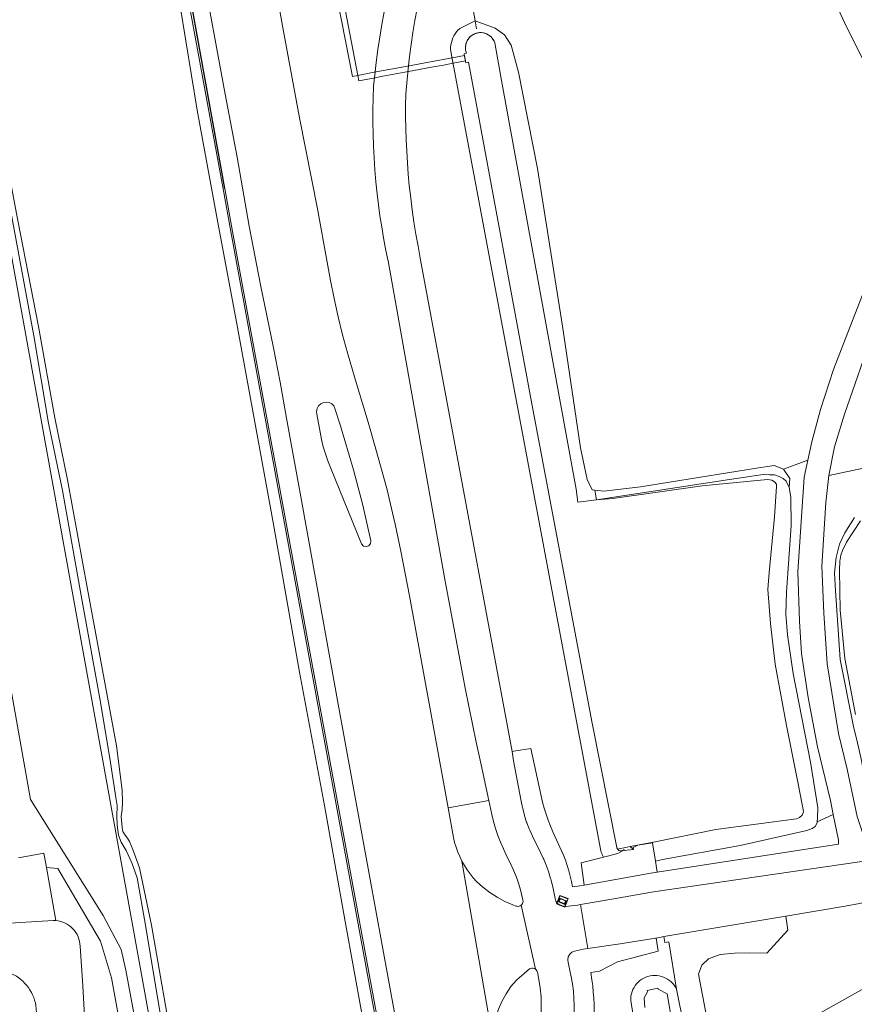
# Model space of a CAD drawing. Header units: metres. Extents: x 89888 to 94270, y 464165 to 468904.
# Tile 330 of 369: x 93318 to 93409, y 467593 to 467701. Entities that reach past the tile are written whole.
import ezdxf

# ---------------------------------------------------------------- set-up
doc = ezdxf.new("R2010")
doc.units = ezdxf.units.M
doc.layers.get('0').update_dxf_attribs({"linetype": 'CONTINUOUS'})
for name, color, linetype, lineweight in [('B_BEBOUWINGSGRENS_0', 251, 'CONTINUOUS', 13), ('Q_GELUIDSSCHERM_LIJN_0', 251, 'CONTINUOUS', 13), ('Q_VERKEERSBORD_0', 251, 'CONTINUOUS', 13), ('T_CULTUURGRENS_0', 251, 'CONTINUOUS', 13), ('T_HEK_LIJN_0', 251, 'CONTINUOUS', 13), ('V_GELEIDECONSTRUCTIE_LIJN_0', 251, 'CONTINUOUS', 13), ('V_WEGGRENS_0', 251, 'CONTINUOUS', 13), ('W_DUIKER_-1', 251, 'CONTINUOUS', 13), ('W_WALBESCHERMING_LIJN_0', 251, 'CONTINUOUS', 13), ('W_WATERGRENS_0', 251, 'CONTINUOUS', 13)]:
    doc.layers.add(name, color=color, linetype=linetype, lineweight=lineweight)

# ---------------------------------------------------------------- blocks, each defined once
blk = doc.blocks.new('Q_VERKEERSBORD')
for points in [[(-0.5, 0.5), (0.5, 0.5), (0.5, -0.5), (-0.5, -0.5)], [(-0.37, 0.22), (0.36, 0.22), (0.36, -0.21), (-0.37, -0.21)]]:
    blk.add_lwpolyline(points, close=True)
for points in [[(-0.44, 0.46), (0.44, 0.46, -0.414214), (0.46, 0.44), (0.46, -0.44, -0.414214), (0.44, -0.46), (-0.44, -0.46, -0.414214), (-0.46, -0.44), (-0.46, 0.44), (-0.46, 0.44), (-0.46, 0.45), (-0.46, 0.45), (-0.46, 0.45), (-0.46, 0.45), (-0.46, 0.45), (-0.46, 0.45), (-0.46, 0.46), (-0.46, 0.46), (-0.46, 0.46), (-0.45, 0.46), (-0.45, 0.46), (-0.45, 0.46), (-0.45, 0.46), (-0.45, 0.46), (-0.45, 0.46), (-0.44, 0.46), (-0.44, 0.46)], [(-0.29, 0.16), (0.28, 0.16, -0.414214), (0.3, 0.14), (0.3, -0.13, -0.414214), (0.28, -0.16), (-0.29, -0.16, -0.414214), (-0.31, -0.13), (-0.31, 0.14), (-0.31, 0.14), (-0.31, 0.14), (-0.31, 0.14), (-0.31, 0.15), (-0.31, 0.15), (-0.31, 0.15), (-0.3, 0.15), (-0.3, 0.15), (-0.3, 0.15), (-0.3, 0.16), (-0.3, 0.16), (-0.3, 0.16), (-0.3, 0.16), (-0.29, 0.16), (-0.29, 0.16), (-0.29, 0.16), (-0.29, 0.16), (-0.29, 0.16)]]:
    blk.add_lwpolyline(points, format="xyb")

msp = doc.modelspace()

# ---------------------------------------------------------------- linework, layer by layer
at = {"layer": 'B_BEBOUWINGSGRENS_0'}
msp.add_lwpolyline([(93415.26, 467595.49), (93414.4, 467597), (93405.09, 467591.77), (93409.58, 467583.86)], dxfattribs=at)
at = {"layer": 'Q_GELUIDSSCHERM_LIJN_0'}
msp.add_line((93335.31, 467711.46), (93340.57, 467682.33), dxfattribs=at)
at = {"layer": 'T_CULTUURGRENS_0'}
for p, q in [((93404.37, 467652.6), (93401.72, 467651.62)), ((93414.05, 467652.48), (93406.66, 467650.94)), ((93381.24, 467648.26), (93395.81, 467650.49)), ((93381.07, 467649.31), (93381.24, 467648.26)), ((93405.4, 467613.04), (93407.15, 467613.82)), ((93385.3, 467610), (93384.93, 467610.33))]:
    msp.add_line(p, q, dxfattribs=at)
for points in [[(93395.88, 467272.54), (93393.06, 467278.03), (93391.01, 467283.39), (93389.25, 467290.52), (93379.33, 467343.51), (93350.24, 467498.91), (93350.04, 467500), (93339.36, 467556.57), (93337.06, 467566.7), (93334.38, 467580.22), (93309.73, 467716.33), (93309.61, 467716.91)], [(93310.31, 467717.04), (93310.43, 467716.38), (93311.83, 467707.79), (93313.16, 467700.34), (93314.69, 467691.89), (93317.18, 467679.82), (93319.69, 467666.2), (93321.32, 467656.64), (93322.82, 467649.27), (93324.98, 467637.16), (93326.93, 467626.54)], [(93367.99, 467700.66), (93370.17, 467699.88), (93371.18, 467699.14), (93371.93, 467698.01), (93372.71, 467695.07), (93374.8, 467684.52), (93375.89, 467677.63), (93377.54, 467667.26), (93379.52, 467653.95), (93380.24, 467650.49), (93380.79, 467649.34), (93381.07, 467649.31)], [(93401.72, 467651.62), (93400.69, 467652.02), (93398.76, 467651.72), (93386.07, 467649.7), (93382.05, 467649.21), (93381.07, 467649.31)], [(93395.81, 467650.49), (93399.49, 467651.02), (93400.17, 467651), (93400.73, 467650.99), (93401.25, 467650.82), (93401.68, 467650.61), (93401.99, 467650.29), (93402.34, 467649.6)], [(93401.72, 467651.62), (93402.4, 467650.61), (93402.34, 467649.6)], [(93402.34, 467649.6), (93402.52, 467648.56), (93402.54, 467645.45), (93402.04, 467638.15), (93401.96, 467635.75), (93402.15, 467633.51), (93402.79, 467629.27), (93404.68, 467619.57), (93405.46, 467614.56), (93405.44, 467613.52), (93405.4, 467613.04)], [(93415.76, 467615.1), (93415.28, 467614.87), (93412.36, 467614.41), (93411.8, 467614.5), (93411.32, 467614.75), (93411.13, 467615.07), (93410.9, 467615.72), (93410.7, 467617.28), (93410.26, 467619.76), (93409.82, 467621.69), (93409.38, 467623.45), (93407.92, 467630.79), (93407.39, 467638.35), (93407.3, 467640.23), (93407.46, 467641.94), (93407.84, 467643.41), (93408.43, 467644.64), (93409.5, 467646.33)], [(93326.93, 467626.54), (93328.01, 467620.01), (93328.68, 467615.69), (93328.82, 467614.81), (93328.8, 467613.65), (93328.82, 467612.65), (93328.96, 467611.57), (93329.27, 467610.8), (93329.81, 467609.88), (93330.42, 467608.55), (93330.99, 467606.9), (93331.93, 467601.73), (93333.93, 467589.67)], [(93405.4, 467613.04), (93405.39, 467612.92), (93405.18, 467612.53), (93404.86, 467612.3), (93404.25, 467612.07), (93396.99, 467610.45), (93388.46, 467608.9), (93387.72, 467608.71)], [(93390.01, 467594.72), (93394.07, 467574.65)]]:
    msp.add_lwpolyline(points, dxfattribs=at)
at = {"layer": 'T_HEK_LIJN_0'}
for p, q in [((93367.99, 467700.66), (93366.66, 467708.37)), ((93368.14, 467699.8), (93367.99, 467700.66))]:
    msp.add_line(p, q, dxfattribs=at)
at = {"layer": 'V_GELEIDECONSTRUCTIE_LIJN_0'}
msp.add_lwpolyline([(93382.03, 467452.69), (93366.51, 467541.34), (93366.44, 467541.7), (93341.45, 467677.62), (93340.59, 467682.34), (93335.33, 467711.47), (93321.89, 467785.56)], dxfattribs=at)
at = {"layer": 'V_WEGGRENS_0'}
for p, q in [((93369.47, 467615.36), (93365.02, 467614.56)), ((93373.03, 467615.3), (93373.16, 467614.59)), ((93373.19, 467614.45), (93373.37, 467613.75)), ((93373.39, 467613.69), (93373.61, 467613)), ((93373.63, 467612.94), (93373.88, 467612.27)), ((93373.95, 467612.12), (93374.25, 467611.47)), ((93374.25, 467611.47), (93375.14, 467609.67)), ((93387.72, 467608.71), (93387.38, 467610.74)), ((93407.72, 467610.6), (93387.91, 467607.53)), ((93366.53, 467608.73), (93369.9, 467589.29)), ((93375.14, 467609.67), (93375.43, 467609.05)), ((93375.53, 467608.82), (93375.75, 467608.28)), ((93387.91, 467607.53), (93387.72, 467608.71)), ((93322.12, 467602.24), (93321.08, 467608.02)), ((93375.79, 467608.19), (93376.03, 467607.51)), ((93376.09, 467607.34), (93376.24, 467606.82)), ((93376.31, 467606.6), (93376.48, 467605.93)), ((93379.92, 467606.1), (93387.21, 467607.41)), ((93387.21, 467607.41), (93387.91, 467607.53)), ((93376.48, 467605.93), (93376.73, 467604.65)), ((93376.73, 467604.65), (93376.82, 467604.35)), ((93376.82, 467604.35), (93377, 467604.1)), ((93374.59, 467596.91), (93373.01, 467603.9)), ((93377, 467604.1), (93377.25, 467603.9)), ((93377.25, 467603.9), (93377.54, 467603.79)), ((93377.54, 467603.79), (93377.85, 467603.77)), ((93377.85, 467603.77), (93379.18, 467603.93)), ((93379.18, 467603.93), (93379.51, 467604)), ((93380.3, 467599.16), (93379.51, 467604)), ((93388.63, 467600.47), (93401.96, 467602.71)), ((93380.04, 467599.13), (93380.3, 467599.16))]:
    msp.add_line(p, q, dxfattribs=at)
for points in [[(93321.43, 467785.48), (93340.41, 467682.28), (93341.27, 467677.61), (93366.32, 467541.33), (93381.85, 467452.68), (93387.13, 467422.51)], [(93333.08, 467776.08), (93336.1, 467759.45), (93339.34, 467741.37), (93341.51, 467729.67), (93344.57, 467713.11), (93346.99, 467699.73), (93348.77, 467690.06), (93350.74, 467680.12)], [(93343.27, 467678.2), (93341.95, 467685.76), (93340.64, 467692.64), (93337.98, 467707.12), (93336.31, 467716.11), (93333.53, 467731.19), (93330.68, 467746.9), (93328.53, 467758.7), (93325.58, 467774.94)], [(93394.87, 467729.03), (93399.67, 467718.35), (93404.3, 467709.32), (93408.64, 467699.95), (93412.02, 467693.22), (93414.63, 467688.62)], [(93347.74, 467500), (93343.73, 467521.58), (93329.75, 467596.79), (93329.26, 467599.06), (93327.3, 467602.78), (93319.34, 467615.46), (93304.45, 467699.22), (93308.78, 467711.2), (93308.83, 467711.72), (93307.93, 467716.62)], [(93357.26, 467681.75), (93357.13, 467683.06), (93357.01, 467684.36), (93356.93, 467685.67), (93356.86, 467686.98), (93356.81, 467688.29), (93356.79, 467689.6), (93356.79, 467690.91), (93356.82, 467692.22), (93356.86, 467693.52), (93356.99, 467694.75), (93357.15, 467696.13), (93357.33, 467697.52), (93357.54, 467698.9), (93357.76, 467700.28), (93358.01, 467701.66)], [(93361.64, 467702.03), (93361.39, 467700.72), (93361.17, 467699.4), (93360.97, 467698.08), (93360.8, 467696.76), (93360.64, 467695.43), (93360.4, 467692.68), (93360.38, 467691.42), (93360.38, 467690.16), (93360.4, 467688.91), (93360.43, 467687.65), (93360.49, 467686.4), (93360.57, 467685.14), (93360.67, 467683.89), (93360.78, 467682.64)], [(93382.02, 467609.17), (93381.95, 467609.3), (93381.88, 467609.44), (93381.83, 467609.58), (93381.78, 467609.73), (93381.74, 467609.87), (93365.5, 467696.33), (93365.28, 467697.55), (93365.29, 467697.8), (93365.32, 467698.06), (93365.38, 467698.31), (93365.45, 467698.56), (93365.55, 467698.8), (93365.66, 467699.03), (93365.79, 467699.25), (93365.94, 467699.46), (93366.1, 467699.66), (93366.29, 467699.85), (93367.99, 467700.66)], [(93415.29, 467683.48), (93414.09, 467680.26), (93411.46, 467673.52), (93409, 467667.24), (93407.19, 467662.52), (93405.75, 467658.16), (93404.82, 467654.61), (93404.37, 467652.6)], [(93360.78, 467682.64), (93360.93, 467681.31), (93361.1, 467679.98), (93361.28, 467678.66), (93361.49, 467677.34), (93361.73, 467676.03), (93361.98, 467674.71), (93372.02, 467620.71)], [(93369.47, 467615.36), (93368.53, 467619.78), (93368.1, 467621.74), (93367.68, 467623.71), (93367.28, 467625.68), (93366.89, 467627.66), (93366.52, 467629.64), (93364.63, 467639.77), (93358.46, 467674.4), (93358.43, 467674.53), (93358.19, 467675.73), (93357.96, 467676.92), (93357.76, 467678.13), (93357.57, 467679.33), (93357.41, 467680.54), (93357.26, 467681.75)], [(93350.74, 467680.12), (93351.79, 467674.27), (93352.14, 467672.27), (93352.54, 467670.28), (93352.98, 467668.29), (93353.47, 467666.32), (93354, 467664.36), (93354.87, 467661.45), (93356.27, 467656.75), (93357.13, 467653.82), (93358.31, 467649.52), (93359.22, 467645.59), (93359.85, 467642.66), (93360.79, 467637.76), (93362.04, 467630.99), (93363.38, 467623.57), (93365.02, 467614.56)], [(93362, 467576.6), (93359.89, 467588.14), (93356.43, 467607.14), (93352.94, 467626.3), (93349.12, 467647.39), (93347.34, 467657.21), (93346.64, 467661.14), (93345.89, 467665.07), (93344.53, 467671.62), (93343.27, 467678.2)], [(93406.66, 467650.94), (93407.28, 467654.08), (93408.4, 467657.62), (93411.63, 467666.97), (93415.38, 467676.49)], [(93352.17, 467651.79), (93355.55, 467643.44), (93355.76, 467643.21), (93356.05, 467643.14), (93356.34, 467643.23), (93356.53, 467643.47), (93356.56, 467643.77), (93355.68, 467647.67), (93354.67, 467651.55), (93353.24, 467656.35), (93352.64, 467658.26), (93352.51, 467658.55), (93352.29, 467658.78), (93352.01, 467658.92), (93351.69, 467658.96), (93351.38, 467658.9), (93351.09, 467658.76), (93350.86, 467658.54), (93350.7, 467658.26), (93350.63, 467657.94), (93350.67, 467657.62), (93351.02, 467655.65), (93351.17, 467654.86), (93351.37, 467654.07), (93351.6, 467653.3), (93351.86, 467652.54), (93352.17, 467651.79)], [(93404.37, 467652.6), (93403.96, 467650.74), (93403.69, 467646.39), (93403.28, 467640.39)], [(93411.39, 467608.83), (93409.77, 467613.6), (93408.69, 467618.79), (93407.74, 467622.69), (93406.5, 467630.32), (93406.14, 467635.87), (93405.91, 467640.99), (93406.34, 467647.98), (93406.66, 467650.94)], [(93403.28, 467640.39), (93403.46, 467634.98), (93403.7, 467631.45), (93404.4, 467626.63), (93405.43, 467621.24), (93406.84, 467615.36), (93407.15, 467613.82)], [(93372.02, 467620.71), (93372.23, 467620.78), (93374.09, 467621.07), (93375.36, 467615.19), (93375.54, 467614.52), (93375.75, 467613.86), (93375.97, 467613.21), (93376.22, 467612.56), (93376.48, 467611.93), (93377.65, 467609.38), (93377.86, 467608.82), (93378.06, 467608.25), (93378.23, 467607.68), (93378.39, 467607.1), (93378.52, 467606.51), (93378.64, 467605.92), (93379.43, 467606.02), (93379.92, 467606.1)], [(93372.02, 467620.71), (93372.18, 467619.71), (93373.03, 467615.3)], [(93373.01, 467603.9), (93373.1, 467603.99), (93373.16, 467604.09), (93373.2, 467604.21), (93373.22, 467604.33), (93373.21, 467604.45), (93372.97, 467605.44), (93372.75, 467606.21), (93372.49, 467606.98), (93372.19, 467607.73), (93371.86, 467608.46), (93371.49, 467609.18), (93371.07, 467610.09), (93370.75, 467610.81), (93370.46, 467611.55), (93370.21, 467612.31), (93370, 467613.08), (93369.82, 467613.85), (93369.47, 467615.36)], [(93365.02, 467614.56), (93365.62, 467611.32), (93365.74, 467610.78), (93365.9, 467610.25), (93366.08, 467609.73), (93366.29, 467609.23), (93366.53, 467608.73)], [(93373.16, 467614.59), (93373.18, 467614.51), (93373.19, 467614.45)], [(93373.37, 467613.75), (93373.37, 467613.73), (93373.39, 467613.69)], [(93373.61, 467613), (93373.62, 467612.96), (93373.63, 467612.94)], [(93407.15, 467613.82), (93407.73, 467611.01), (93407.72, 467610.6)], [(93373.88, 467612.27), (93373.91, 467612.21), (93373.95, 467612.12)], [(93384.09, 467609.86), (93383.58, 467609.56), (93382.17, 467609.21), (93382.02, 467609.17)], [(93385.3, 467610), (93384.3, 467609.88), (93384.29, 467609.99)], [(93385.79, 467610.47), (93385.27, 467610.23), (93385.3, 467610)], [(93321.08, 467608.02), (93320.79, 467609.62), (93318.02, 467609.11)], [(93366.53, 467608.73), (93366.8, 467608.25), (93367.1, 467607.79), (93367.42, 467607.34), (93367.77, 467606.91), (93368.14, 467606.51), (93368.84, 467605.87), (93369.6, 467605.29), (93370.39, 467604.78), (93371.23, 467604.33), (93372.1, 467603.96), (93372.45, 467603.82), (93372.57, 467603.79), (93372.68, 467603.78), (93372.8, 467603.8), (93372.91, 467603.84), (93373.01, 467603.9)], [(93375.43, 467609.05), (93375.48, 467608.95), (93375.53, 467608.82)], [(93382.02, 467609.17), (93379.57, 467608.56), (93379.92, 467606.1)], [(93387.51, 467605.37), (93410.02, 467608.67), (93411.39, 467608.83)], [(93321.08, 467608.02), (93322.32, 467607.91), (93327, 467599.96), (93328.21, 467595.97), (93345.65, 467500), (93345.94, 467498.41)], [(93375.75, 467608.28), (93375.78, 467608.21), (93375.79, 467608.19)], [(93376.03, 467607.51), (93376.05, 467607.46), (93376.09, 467607.34)], [(93376.24, 467606.82), (93376.28, 467606.7), (93376.31, 467606.6)], [(93379.51, 467604), (93383.14, 467604.62), (93387.51, 467605.37)], [(93401.96, 467602.71), (93408.47, 467603.81), (93411.58, 467604.39), (93415.02, 467604.71), (93416.97, 467604.64), (93418.37, 467604.12), (93419.72, 467603.17), (93420.96, 467602.03), (93421.99, 467600.38), (93423.34, 467598.19), (93426.43, 467592.55), (93429.32, 467587.76), (93431.93, 467583.58), (93434.49, 467579.52), (93436.62, 467576.16), (93438.78, 467573.02), (93440.9, 467570.23), (93443.39, 467567.17), (93445.21, 467565.08), (93447.76, 467562.44), (93450.85, 467559.43), (93454.79, 467556.23), (93459.24, 467552.76), (93462.69, 467550.11)], [(93315.33, 467601.99), (93315.58, 467601.9), (93315.83, 467601.87), (93321.82, 467602.23), (93322.12, 467602.24)], [(93325.05, 467595.08), (93324.77, 467599.44), (93324.75, 467599.7), (93324.71, 467599.96), (93324.64, 467600.21), (93324.55, 467600.46), (93324.44, 467600.7), (93324.3, 467600.93), (93324.15, 467601.14), (93323.98, 467601.34), (93323.79, 467601.52), (93323.58, 467601.69), (93323.36, 467601.83), (93323.13, 467601.96), (93322.89, 467602.06), (93322.64, 467602.14), (93322.38, 467602.2), (93322.12, 467602.24)], [(93401.96, 467602.71), (93402.2, 467601.18), (93399.9, 467598.66), (93398.02, 467598.7), (93396.36, 467598.66), (93394.78, 467598.52), (93393.51, 467598.04), (93392.79, 467597.33), (93392.4, 467596.37), (93396.06, 467577.25), (93398.89, 467566.45), (93399.05, 467546.75), (93401.81, 467545.98), (93408.02, 467543.36), (93411.38, 467542.45), (93416.95, 467539.87), (93422.05, 467537.61), (93427.18, 467535.07), (93432.08, 467531.63)], [(93387.78, 467600.32), (93387.71, 467600.31), (93383.85, 467599.7), (93380.3, 467599.16)], [(93387.78, 467600.32), (93388.02, 467598.88), (93383.54, 467597.7), (93381.6, 467596.68), (93380.62, 467596.56)], [(93388.63, 467600.47), (93388.34, 467600.41), (93387.78, 467600.32)], [(93390.01, 467594.72), (93389.16, 467599.91), (93388.75, 467599.84), (93388.63, 467600.47)], [(93379.58, 467579.36), (93379.01, 467583.6), (93378.97, 467584.11), (93378.93, 467584.62), (93378.89, 467585.12), (93378.85, 467585.63), (93378.82, 467586.14), (93378.8, 467592.13), (93378.82, 467592.92), (93378.79, 467593.71), (93378.73, 467594.51), (93378.63, 467595.29), (93378.49, 467596.07), (93378.15, 467597.63), (93378.11, 467597.95), (93378.17, 467598.26), (93378.33, 467598.54), (93378.56, 467598.76), (93378.86, 467598.89), (93379.85, 467599.1), (93380.04, 467599.13)], [(93189.22, 467589.09), (93193.59, 467589.37), (93209.48, 467590.36), (93224.18, 467591.26), (93238, 467592.1), (93253.13, 467593.04), (93268.35, 467593.98), (93284.03, 467594.92), (93299.49, 467595.89), (93311.62, 467596.59), (93314.86, 467596.8), (93315.17, 467596.82), (93315.47, 467596.82), (93315.78, 467596.8), (93316.08, 467596.77), (93316.38, 467596.71), (93316.68, 467596.63), (93316.97, 467596.53), (93317.25, 467596.41), (93317.53, 467596.28), (93317.79, 467596.13), (93318.05, 467595.96), (93318.29, 467595.77)], [(93374.59, 467596.91), (93374.47, 467596.98), (93374.33, 467597.02), (93374.19, 467597.02), (93374.05, 467596.99), (93373.92, 467596.93), (93372.5, 467595.72), (93371.89, 467595), (93371.36, 467594.22), (93370.9, 467593.39), (93370.54, 467592.52), (93370.26, 467591.62), (93370.15, 467591.16), (93370.05, 467590.7), (93369.98, 467590.23), (93369.93, 467589.77), (93369.9, 467589.29)], [(93376.02, 467578.85), (93375.49, 467582.88), (93375.4, 467583.67), (93375.32, 467584.47), (93375.27, 467585.26), (93375.24, 467586.06), (93375.23, 467586.85), (93375.2, 467593.85), (93375.09, 467594.87), (93374.85, 467596.45), (93374.81, 467596.55), (93374.77, 467596.64), (93374.72, 467596.74), (93374.66, 467596.82), (93374.59, 467596.91)], [(93319.28, 467594.64), (93319.11, 467594.89), (93318.93, 467595.13), (93318.73, 467595.36), (93318.52, 467595.57), (93318.29, 467595.77)], [(93380.62, 467596.56), (93380.76, 467595.75), (93380.85, 467595.08), (93380.91, 467594.41), (93380.96, 467593.74), (93380.99, 467593.07), (93380.99, 467592.4), (93380.98, 467591.72), (93381, 467586.31), (93381.03, 467585.8), (93381.05, 467585.29), (93381.08, 467584.78), (93381.11, 467584.27), (93381.14, 467583.76), (93383.42, 467566.4), (93384.73, 467556.58), (93386.04, 467546.68), (93386.06, 467546.55), (93386.07, 467546.43)], [(93389.76, 467563.08), (93385, 467593.48), (93385.01, 467593.73), (93385.03, 467593.98), (93385.08, 467594.22), (93385.15, 467594.46), (93385.24, 467594.69), (93385.36, 467594.91), (93385.49, 467595.12), (93385.65, 467595.32), (93385.82, 467595.49), (93386.01, 467595.66), (93386.21, 467595.8), (93386.43, 467595.92), (93386.65, 467596.03), (93386.89, 467596.11), (93387.13, 467596.17), (93387.38, 467596.21), (93387.62, 467596.22), (93387.87, 467596.21), (93388.12, 467596.17), (93388.36, 467596.12), (93388.59, 467596.04), (93388.82, 467595.94), (93389.03, 467595.82), (93389.23, 467595.67), (93389.42, 467595.52), (93389.6, 467595.34), (93389.75, 467595.15), (93389.89, 467594.94), (93390.01, 467594.72)], [(93329.17, 467530.8), (93329.07, 467530.88), (93328.99, 467530.97), (93328.92, 467531.08), (93328.87, 467531.19), (93328.83, 467531.31), (93328.81, 467531.47), (93328.75, 467532.67), (93327.79, 467549.04), (93326.99, 467562.39), (93326.07, 467577.76), (93325.29, 467591.12), (93325.05, 467595.08)], [(93322.73, 467545.12), (93322.75, 467545.24), (93322.76, 467545.37), (93322.77, 467545.49), (93322.77, 467545.62), (93322.77, 467545.74), (93322.66, 467547.98), (93321.79, 467562.36), (93320.85, 467577.93), (93320.04, 467591.59), (93319.96, 467592.61), (93319.93, 467592.91), (93319.87, 467593.22), (93319.79, 467593.52), (93319.69, 467593.81), (93319.57, 467594.09), (93319.44, 467594.37), (93319.28, 467594.64)]]:
    msp.add_lwpolyline(points, dxfattribs=at)
at = {"layer": 'W_DUIKER_-1'}
for points in [[(93353.6, 467702.69), (93353.29, 467704.27), (93352.7, 467704.15), (93353.01, 467702.57), (93354.57, 467694.59), (93355.15, 467694.71), (93353.6, 467702.69)], [(93363.19, 467695.6), (93364.53, 467695.84), (93365.56, 467696.04), (93366.93, 467696.29), (93366.82, 467696.88), (93365.45, 467696.63), (93363.08, 467696.19), (93360.59, 467695.72), (93356.93, 467695.04), (93355.15, 467694.71), (93355.26, 467694.12), (93357.04, 467694.45), (93357.88, 467694.61), (93360.7, 467695.13), (93363.19, 467695.6)]]:
    msp.add_lwpolyline(points, dxfattribs=at)
at = {"layer": 'W_WALBESCHERMING_LIJN_0'}
for p, q in [((93367.55, 467699.03), (93367.82, 467699.2)), ((93367.86, 467699.22), (93368.15, 467699.33)), ((93368.2, 467699.34), (93368.5, 467699.38)), ((93368.55, 467699.38), (93368.87, 467699.36)), ((93368.88, 467699.35), (93369.19, 467699.26)), ((93369.21, 467699.25), (93369.48, 467699.1)), ((93366.92, 467697.84), (93366.97, 467698.14)), ((93366.99, 467698.19), (93367.1, 467698.48)), ((93367.12, 467698.52), (93367.29, 467698.78)), ((93367.31, 467698.8), (93367.55, 467699.03)), ((93369.53, 467699.07), (93369.76, 467698.87)), ((93369.79, 467698.83), (93369.98, 467698.59)), ((93370, 467698.55), (93370.13, 467698.26)), ((93370.88, 467694.14), (93370.13, 467698.26)), ((93366.94, 467697.47), (93366.92, 467697.8)), ((93366.94, 467697.47), (93367.04, 467697.13)), ((93367.27, 467696.15), (93367.73, 467693.64)), ((93384.29, 467609.99), (93384.09, 467609.86)), ((93387.38, 467610.74), (93385.79, 467610.47))]:
    msp.add_line(p, q, dxfattribs=at)
for points in [[(93367.82, 467699.2), (93367.85, 467699.22), (93367.86, 467699.22)], [(93368.15, 467699.33), (93368.18, 467699.34), (93368.2, 467699.34)], [(93368.5, 467699.38), (93368.52, 467699.38), (93368.55, 467699.38)], [(93368.87, 467699.36), (93368.87, 467699.36), (93368.88, 467699.35)], [(93369.19, 467699.26), (93369.21, 467699.26), (93369.21, 467699.25)], [(93366.97, 467698.14), (93366.98, 467698.17), (93366.99, 467698.19)], [(93367.1, 467698.48), (93367.11, 467698.5), (93367.12, 467698.52)], [(93367.29, 467698.78), (93367.3, 467698.79), (93367.31, 467698.8)], [(93367.55, 467699.03), (93367.55, 467699.03), (93367.55, 467699.03)], [(93369.48, 467699.1), (93369.51, 467699.09), (93369.53, 467699.07)], [(93369.76, 467698.87), (93369.78, 467698.86), (93369.79, 467698.83)], [(93369.98, 467698.59), (93369.99, 467698.58), (93370, 467698.55)], [(93366.92, 467697.8), (93366.92, 467697.82), (93366.92, 467697.84)], [(93381.24, 467648.26), (93379.2, 467648.01), (93379.02, 467649.42), (93370.88, 467694.14)], [(93367.73, 467693.64), (93374.18, 467658.75), (93380.79, 467623.83), (93383.47, 467610.21), (93383.48, 467610.17), (93383.5, 467610.14), (93383.52, 467610.1), (93383.54, 467610.07), (93383.57, 467610.03)], [(93384.09, 467609.86), (93383.99, 467609.85), (93383.9, 467609.85), (93383.8, 467609.87), (93383.71, 467609.91), (93383.63, 467609.97), (93383.57, 467610.03)], [(93394.62, 467561.47), (93388.99, 467594.22), (93388, 467594.72)], [(93386.82, 467594.42), (93386.46, 467593.78), (93386.55, 467592.7)]]:
    msp.add_lwpolyline(points, dxfattribs=at)
at = {"layer": 'W_WATERGRENS_0'}
for p, q in [((93367.86, 467699.22), (93367.82, 467699.2)), ((93368.2, 467699.34), (93368.15, 467699.33)), ((93368.55, 467699.38), (93368.5, 467699.38)), ((93368.88, 467699.35), (93368.87, 467699.36)), ((93369.21, 467699.25), (93369.19, 467699.26)), ((93366.99, 467698.19), (93366.97, 467698.14)), ((93367.12, 467698.52), (93367.1, 467698.48)), ((93367.31, 467698.8), (93367.29, 467698.78)), ((93367.55, 467699.03), (93367.55, 467699.03)), ((93369.53, 467699.07), (93369.48, 467699.1)), ((93369.79, 467698.83), (93369.76, 467698.87)), ((93370, 467698.55), (93369.98, 467698.59)), ((93366.92, 467697.84), (93366.92, 467697.8))]:
    msp.add_line(p, q, dxfattribs=at)
for points in [[(93311.45, 467713.9), (93313.91, 467700.27), (93315.91, 467689.53), (93317.96, 467678.82), (93320.2, 467667.23), (93322, 467657.25), (93323.38, 467650.47), (93325.59, 467638.49), (93327.22, 467629.63), (93328.74, 467621.34), (93329.36, 467616.49), (93329.41, 467615.13), (93329.36, 467614.38), (93329.26, 467613.62), (93329.36, 467612.42), (93329.43, 467611.98), (93329.71, 467611.57), (93329.94, 467611.25), (93330.17, 467610.89), (93330.55, 467610), (93331.27, 467607.99)], [(93356.51, 467587.02), (93353.76, 467602.12), (93351.49, 467614.83), (93348.78, 467629.42), (93345.9, 467645.8), (93343.73, 467657.55), (93342, 467667.13), (93339.73, 467679.18), (93337.57, 467690.9), (93335.7, 467702.28)], [(93367.82, 467699.2), (93367.72, 467699.15), (93367.56, 467699.04), (93367.55, 467699.03)], [(93368.15, 467699.33), (93368.08, 467699.31), (93367.9, 467699.24), (93367.86, 467699.22)], [(93368.5, 467699.38), (93368.47, 467699.38), (93368.27, 467699.36), (93368.2, 467699.34)], [(93368.87, 467699.36), (93368.86, 467699.36), (93368.66, 467699.38), (93368.55, 467699.38)], [(93369.19, 467699.26), (93369.05, 467699.31), (93368.88, 467699.35)], [(93369.48, 467699.1), (93369.41, 467699.16), (93369.23, 467699.24), (93369.21, 467699.25)], [(93366.97, 467698.14), (93366.95, 467698.06), (93366.93, 467697.87), (93366.92, 467697.84)], [(93367.1, 467698.48), (93367.07, 467698.43), (93367, 467698.25), (93366.99, 467698.19)], [(93367.29, 467698.78), (93367.28, 467698.77), (93367.17, 467698.61), (93367.12, 467698.52)], [(93367.55, 467699.03), (93367.41, 467698.91), (93367.31, 467698.8)], [(93369.76, 467698.87), (93369.72, 467698.92), (93369.57, 467699.04), (93369.53, 467699.07)], [(93369.98, 467698.59), (93369.96, 467698.61), (93369.85, 467698.77), (93369.79, 467698.83)], [(93370.13, 467698.26), (93370.06, 467698.44), (93370, 467698.55)], [(93367.04, 467697.13), (93366.77, 467697.07), (93366.87, 467696.59), (93366.97, 467696.09), (93367.27, 467696.15)], [(93366.92, 467697.8), (93366.92, 467697.67), (93366.94, 467697.47)], [(93400.3, 467634.75), (93400.01, 467638.47), (93400.16, 467640.3), (93400.72, 467646.4), (93400.95, 467649.71), (93400.95, 467649.99), (93400.72, 467650.23), (93400.44, 467650.4), (93400, 467650.49), (93399.2, 467650.42), (93392.8, 467649.79), (93383.03, 467648.42), (93381.24, 467648.26)], [(93410.15, 467645.97), (93408.62, 467643.64), (93408.17, 467642.73), (93408, 467642.21), (93407.86, 467641.54), (93407.85, 467640.58), (93407.92, 467636.18), (93408.42, 467630.9), (93409.58, 467624.77)], [(93384.93, 467610.33), (93387.5, 467610.79), (93394.31, 467612.18), (93403.12, 467613.37), (93403.48, 467613.52), (93403.77, 467613.76), (93403.89, 467614.11), (93403.86, 467614.39), (93403.75, 467614.91), (93403.32, 467617.2), (93402.04, 467623.57), (93400.81, 467630.27), (93400.3, 467634.75)], [(93383.57, 467610.03), (93384.6, 467610.26), (93384.93, 467610.33)], [(93331.27, 467607.99), (93332.59, 467601.73), (93334.24, 467592.08)], [(93388, 467594.72), (93387.97, 467594.84), (93386.79, 467594.58), (93386.82, 467594.42)]]:
    msp.add_lwpolyline(points, dxfattribs=at)

# ---------------------------------------------------------------- block references
at = {"layer": 'Q_VERKEERSBORD_0', "rotation": 159}
msp.add_blockref('Q_VERKEERSBORD', (93377.52, 467604.34), dxfattribs=at)

doc.saveas('drawing.dxf')
